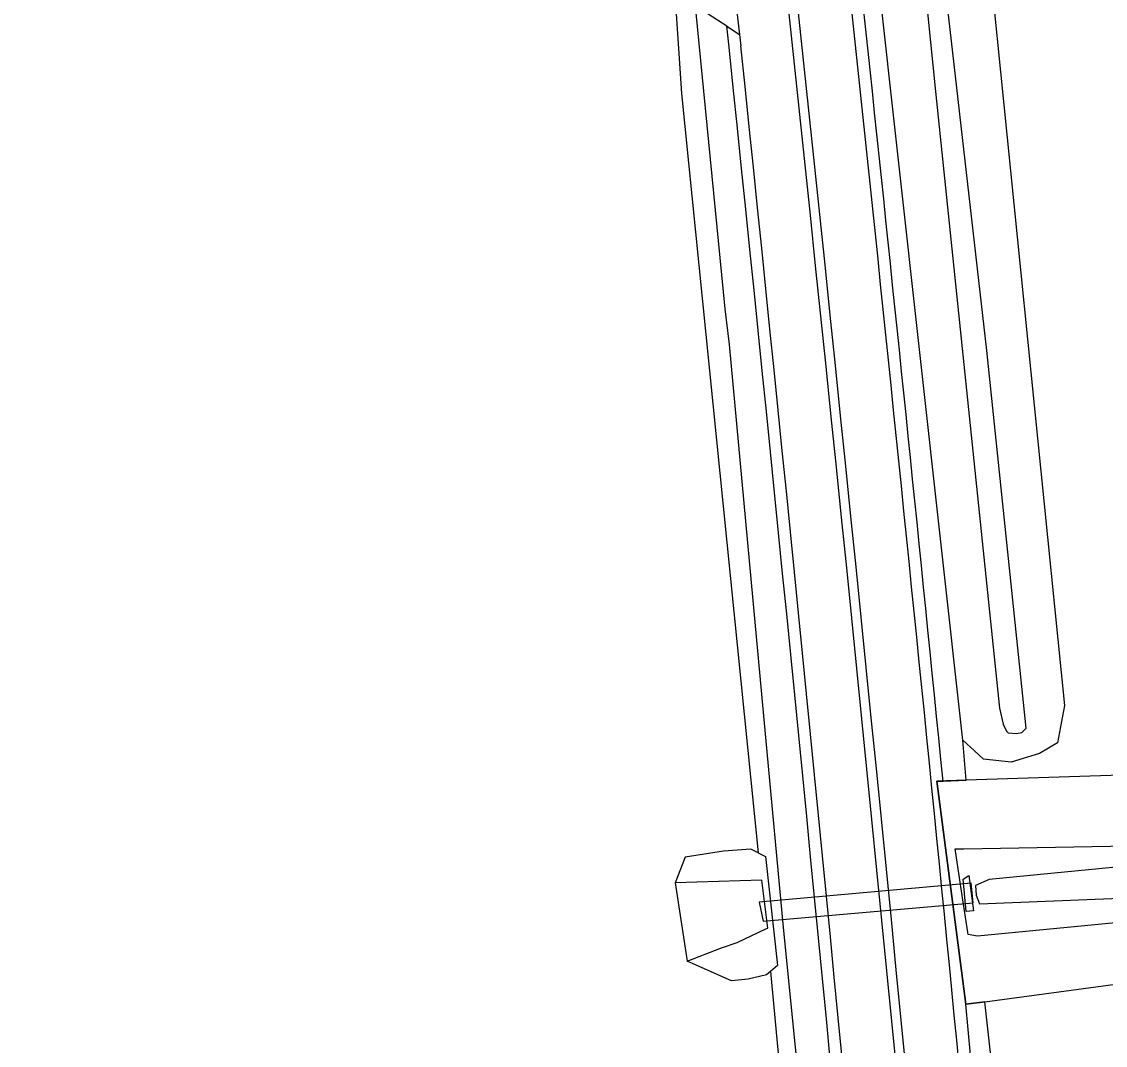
# Model space of a CAD drawing. Extents: x 133000 to 136000, y 400500 to 403500.
# Drawn here: x 133039.23 to 133084.97, y 402392.76 to 402435.99 of the extents above; entities that cross this region are included whole.
import ezdxf

# ---------------------------------------------------------------- set-up
doc = ezdxf.new("R2010")
doc.units = 0
for name, color, linetype in [('gg-afsc-lijn draadraster', 7, 'Continuous'), ('gg-kwrk-faunavoorziening', 7, 'Continuous'), ('gx-grn-maaiveld', 7, 'Continuous')]:
    doc.layers.add(name, color=color, linetype=linetype)

msp = doc.modelspace()

# ---------------------------------------------------------------- linework, layer by layer
at = {"layer": 'gg-afsc-lijn draadraster'}
for points in [[(133080.009, 402303.576), (133078.557, 402321.54), (133078.247, 402326.102), (133075.113, 402358.552), (133074.139, 402369.922), (133073.419, 402377.391), (133071.387, 402397.745), (133070.642, 402405.762), (133069.102, 402422.35), (133068.914, 402423.861), (133067.683, 402436.5), (133066.791, 402436.812), (133066.728, 402437.365)], [(133077.852, 402403.913), (133078.484, 402399.047), (133079.075, 402394.497), (133079.885, 402394.606), (133093.414, 402396.432), (133092.996, 402400.494), (133092.595, 402404.397), (133079.09, 402403.954), (133077.852, 402403.913)]]:
    msp.add_lwpolyline(points, dxfattribs=at)
at = {"layer": 'gg-kwrk-faunavoorziening'}
msp.add_lwpolyline([(133079.388, 402398.78), (133079.309, 402399.604), (133070.36, 402398.805), (133070.524, 402398.003), (133079.388, 402398.78)], dxfattribs=at)
at = {"layer": 'gx-grn-maaiveld'}
for p, q in [((133068.358, 402445.536), (133069.528, 402435.452)), ((133068.984, 402435.803), (133067.576, 402436.711)), ((133068.984, 402435.803), (133069.528, 402435.452)), ((133069.087, 402434.912), (133068.984, 402435.803)), ((133069.528, 402435.452), (133069.584, 402434.966)), ((133066.815, 402399.621), (133067.31, 402396.314))]:
    msp.add_line(p, q, dxfattribs=at)
for points in [[(133078.951, 402405.653), (133075.342, 402438.279), (133071.348, 402473.822), (133065.443, 402521.545), (133060.576, 402558.073), (133054.984, 402597.61), (133049.219, 402632.347), (133043.402, 402666.108), (133041.975, 402674.477), (133040.941, 402681.341), (133039.225, 402690.135)], [(133069.38, 402507.205), (133072.261, 402484.773), (133074.475, 402465.371), (133076.073, 402450.14), (133077.801, 402433.037), (133080.496, 402407), (133080.651, 402406.32), (133080.791, 402406.035), (133080.862, 402405.954), (133081.22, 402405.937), (133081.437, 402405.979), (133081.624, 402406.15), (133079.963, 402422.1), (133077.671, 402442.201), (133075.311, 402463.266), (133072.405, 402486.607), (133070.033, 402507.12)], [(133078.843, 402450.085), (133079.829, 402440.997), (133083.248, 402407.108), (133082.953, 402405.532), (133082.182, 402405.08), (133080.988, 402404.719), (133079.825, 402404.849), (133079.442, 402405.199), (133078.951, 402405.653)], [(133066.796, 402437.171), (133067.081, 402432.953), (133070.314, 402400.894)], [(133078.119, 402403.922), (133079.09, 402403.954), (133078.951, 402405.653)], [(133078.989, 402401.061), (133085.956, 402401.191), (133087.206, 402401.531), (133087.582, 402402.254), (133087.961, 402402.967), (133088.705, 402403.838), (133092.122, 402404.033), (133092.397, 402403.612), (133092.741, 402400.478), (133093.085, 402397.338), (133092.675, 402396.935), (133092.047, 402396.773), (133089.015, 402396.622), (133088.146, 402397.083), (133087.877, 402397.684), (133087.544, 402398.084), (133086.997, 402398.096), (133079.571, 402397.366), (133079.17, 402397.448), (133078.924, 402399.084), (133078.628, 402401.058), (133078.989, 402401.061)], [(133079.075, 402394.497), (133078.484, 402399.047), (133077.852, 402403.913), (133078.119, 402403.922)], [(133089.949, 402398.877), (133091.368, 402398.235), (133092.162, 402398.488), (133092.667, 402398.964), (133092.768, 402399.665), (133092.651, 402400.872), (133092.239, 402402.221), (133091.825, 402402.488), (133090.629, 402402.391), (133089.987, 402402.15), (133089.155, 402401.423), (133087.44, 402400.482), (133080.068, 402399.772), (133079.487, 402399.512), (133079.518, 402399.098), (133079.655, 402398.732), (133087.675, 402399.058), (133089.538, 402399.214), (133089.949, 402398.877)], [(133070.314, 402400.894), (133070, 402401.051), (133068.845, 402400.965), (133067.237, 402400.712), (133066.815, 402399.621)], [(133070.314, 402400.894), (133070.623, 402400.74), (133071.122, 402396.139), (133070.832, 402395.885)], [(133079.407, 402398.442), (133079.098, 402398.414), (133078.962, 402399.784), (133079.212, 402399.936), (133079.407, 402398.442)], [(133067.31, 402396.314), (133068.768, 402396.883), (133069.426, 402397.108), (133070.64, 402397.679), (133070.714, 402397.714), (133070.462, 402399.738), (133066.815, 402399.621)], [(133070.832, 402395.885), (133070.662, 402395.735), (133069.897, 402395.552), (133069.188, 402395.484), (133067.31, 402396.314)], [(133070.832, 402395.885), (133075.572, 402345.166), (133080.553, 402287.164), (133082.579, 402287.338)], [(133080.556, 402388.504), (133079.885, 402394.606), (133079.075, 402394.497)]]:
    msp.add_lwpolyline(points, dxfattribs=at)
for centre, radius, start, end in [((128082.121, 401906.38), 5020.211, 5.574472, 6.355546), ((128058.03, 401903.86), 5044.934, 5.688588, 6.353698), ((128092.766, 401907.583), 5006.85, 4.78986, 6.355349), ((128097.734, 401908.067), 5002.258, 4.789094, 6.356135), ((127290.053, 401835.879), 5809.997, 4.8335057, 5.9179278), ((127300.333, 401836.855), 5800.172, 4.8324607, 5.9188388), ((127511.022, 401857.052), 5593.931, 4.808075, 5.513276), ((128097.192, 401908.077), 5005.047, 4.788459, 5.571899)]:
    msp.add_arc(centre, radius, start, end, dxfattribs=at)

doc.saveas('drawing.dxf')
